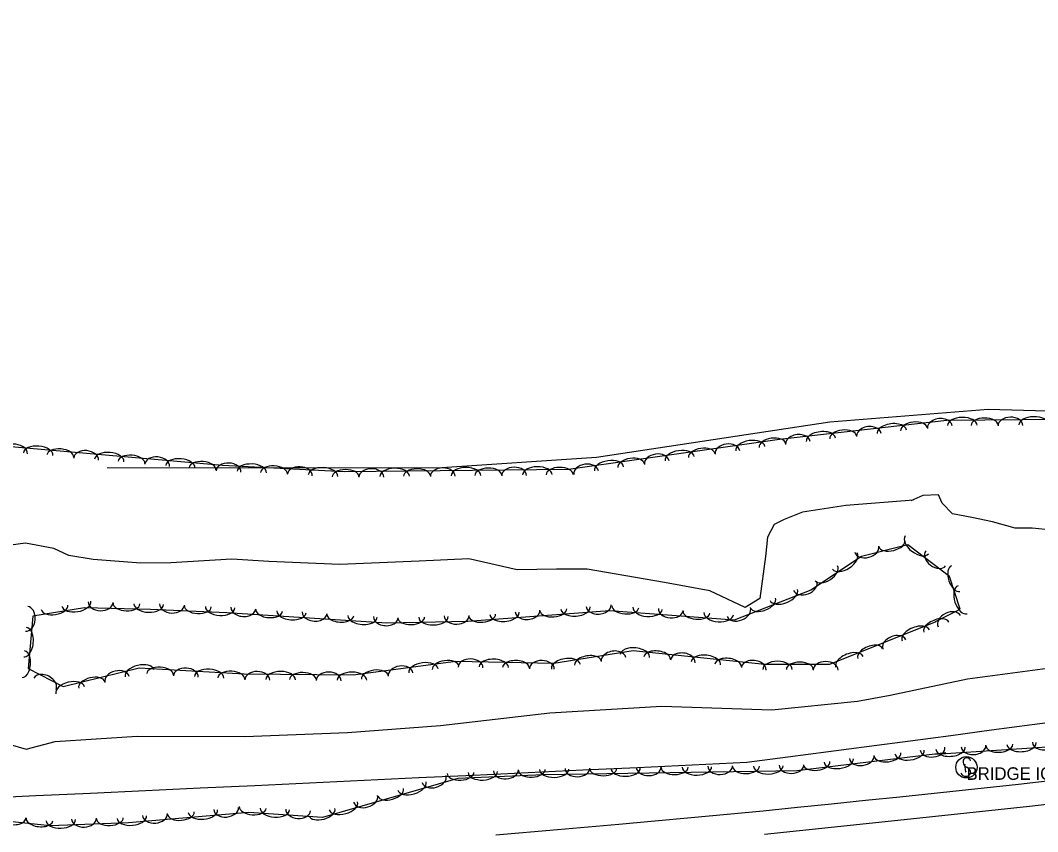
# Model space of a CAD drawing. Extents: x 1441650 to 1491889, y 345904 to 358319.
# Drawn here: x 1485484.5 to 1485889.7, y 346265.5 to 346588.8 of the extents above; entities that cross this region are included whole.
import ezdxf

# ---------------------------------------------------------------- set-up
doc = ezdxf.new("R2010")
doc.units = 0
for name, color, linetype in [('S_EDGE_PAVEMENT', 7, 'Continuous'), ('S_MISC_BOUNDARY', 7, 'Continuous'), ('S_MSC_PT_SYM', 7, 'Continuous'), ('S_SHOULDER', 7, 'Continuous'), ('S_SIGN', 7, 'Continuous'), ('S_SIGN_ANNOT', 7, 'Continuous'), ('S_STREAM', 7, 'Continuous'), ('S_TREE', 7, 'Continuous')]:
    doc.layers.add(name, color=color, linetype=linetype)

msp = doc.modelspace()

# ---------------------------------------------------------------- linework, layer by layer
at = {"layer": 'S_EDGE_PAVEMENT'}
msp.add_lwpolyline([(1485780.91, 346264.48), (1485794.83, 346265.94), (1485808.75, 346267.41), (1485822.67, 346268.88), (1485836.59, 346270.34), (1485849.07, 346271.68), (1485861.55, 346273.02), (1485874.03, 346274.36), (1485886.51, 346275.7), (1485901.55, 346277.43)], dxfattribs=at)
at = {"layer": 'S_MISC_BOUNDARY'}
msp.add_lwpolyline([(1485519.07, 346410.61), (1485650.42, 346410.52), (1485713.99, 346414.73), (1485806.96, 346428.88), (1485869.97, 346433.89), (1485978.13, 346430.77), (1486026.17, 346428.93), (1486066.49, 346433.04), (1486124.07, 346448.96), (1486218.5, 346462.56), (1486271.92, 346472.86), (1486372.85, 346499.61), (1486443.99, 346515.62), (1486528.21, 346530.5), (1486596.46, 346545.37), (1486665.65, 346560.48), (1486668.66, 346571.51), (1486655.76, 346582.1), (1486631.15, 346588.85), (1486493.97, 346580.25), (1486435.76, 346587.38)], dxfattribs=at)
at = {"layer": 'S_MSC_PT_SYM'}
for points in [[(1485860.79, 346292.24), (1485860.79, 346292.29), (1485860.79, 346292.24), (1485860.74, 346292.24), (1485860.79, 346292.24), (1485860.79, 346292.19), (1485860.79, 346292.24), (1485860.84, 346292.24)], [(1485861.1, 346289.39), (1485861.1, 346289.44), (1485861.1, 346289.39), (1485861.05, 346289.39), (1485861.1, 346289.39), (1485861.1, 346289.34), (1485861.1, 346289.39), (1485861.15, 346289.39)]]:
    msp.add_lwpolyline(points, dxfattribs=at)
at = {"layer": 'S_SHOULDER'}
msp.add_lwpolyline([(1485673.9, 346264.27), (1485698.41, 346266.41), (1485722.91, 346268.55), (1485737.29, 346269.88), (1485751.66, 346271.21), (1485766.03, 346272.55), (1485780.4, 346273.88), (1485794.01, 346275.25), (1485807.61, 346276.63), (1485821.22, 346278.01), (1485834.82, 346279.38), (1485858.47, 346281.91), (1485882.12, 346284.45), (1485898.03, 346286.36)], dxfattribs=at)
at = {"layer": 'S_SIGN'}
msp.add_line((1485861.1, 346289.39), (1485860.79, 346292.24), dxfattribs=at)
msp.add_circle((1485861.38, 346291.17), 4.24, dxfattribs=at)
for centre, radius, start, end in [((1485861.5, 346293.32), 1.62, 16.5258, 156.8957), ((1485862.54, 346293.42), 2.55, 167.1196, 241.9813), ((1485860.68, 346288.89), 2.38, 358.6529, 73.7063), ((1485861.12, 346289.77), 2.17, 204.641, 335.359)]:
    msp.add_arc(centre, radius, start, end, dxfattribs=at)
at = {"layer": 'S_STREAM'}
for points in [[(1485903.21, 346384.89), (1485887.55, 346386.45), (1485880.75, 346386.48), (1485871.77, 346388.98), (1485863.58, 346390.74), (1485855.8, 346392.14), (1485851.74, 346396.46), (1485850.24, 346399.73), (1485844.06, 346399.44), (1485839.17, 346397.42)], [(1485840.27, 346397.64), (1485813.35, 346395.46), (1485796.02, 346392.84), (1485788.81, 346389.93), (1485784.74, 346387.88), (1485782.17, 346382.94), (1485781.39, 346375.24), (1485779.08, 346358.49), (1485773.17, 346354.84), (1485759.21, 346361.49), (1485741.03, 346364.82), (1485710.25, 346370.16), (1485698.08, 346370.08), (1485682.42, 346369.81), (1485663.08, 346374.2), (1485643.36, 346373.31), (1485611.81, 346371.97), (1485583.44, 346373.15), (1485568.8, 346374.12), (1485544.44, 346372.69), (1485532.47, 346372.5), (1485513.48, 346373.99), (1485503.86, 346375.64), (1485497.81, 346378.39), (1485486.52, 346380.49), (1485473.75, 346378.78)], [(1485479.5, 346300.54), (1485486.78, 346298.34), (1485498.41, 346301.45), (1485531.03, 346303.52), (1485573.92, 346303.4), (1485614.87, 346305.09), (1485651.8, 346307.8), (1485695.38, 346312.85), (1485740.07, 346315.58), (1485783.83, 346314.12), (1485817.96, 346317.47), (1485830.96, 346319.98), (1485861.82, 346326.49), (1485909.62, 346332.79)]]:
    msp.add_lwpolyline(points, dxfattribs=at)
at = {"layer": 'S_TREE'}
for points in [[(1486979.75, 346528.05), (1486948.23, 346523.66), (1486918.59, 346523.24), (1486895.71, 346516.32), (1486858.36, 346500.91), (1486790.77, 346480.7), (1486770.89, 346469.01), (1486747.52, 346450.37), (1486704.28, 346437.14), (1486634.63, 346424.72), (1486531.79, 346404.71), (1486428.34, 346381.55), (1486351.91, 346366.69), (1486280.18, 346353.39), (1486198.5, 346338.6), (1486107.5, 346321.26), (1486012.75, 346307.78), (1485933.89, 346301.8), (1485849.1, 346296.25)], [(1485853.1, 346296.88), (1485793.82, 346289.77), (1485692.88, 346288.2), (1485658.74, 346286.76), (1485604.82, 346271.17), (1485575.56, 346273.12), (1485527.51, 346269.04), (1485496.3, 346267.81), (1485463.55, 346271.25), (1485452.13, 346289.13), (1485445.92, 346319), (1485444.49, 346349.46), (1485448.1, 346402.56), (1485455.14, 346418.57), (1485474.63, 346419.58), (1485564.97, 346411.55), (1485613.46, 346409.05), (1485702.85, 346409.97), (1485786.88, 346421.97), (1485853.52, 346429.45), (1485929.14, 346430.19), (1485973.35, 346429.62), (1486026.23, 346432.18), (1486088.07, 346441.33)], [(1485849.02, 346349.31), (1485858.86, 346354.23), (1485854.59, 346367.26), (1485838.09, 346379.83), (1485819.53, 346375.15), (1485799.39, 346361.82), (1485768.86, 346349.79), (1485719.15, 346353.53), (1485662.7, 346349.3), (1485630.51, 346348.58), (1485566.78, 346352.69), (1485536.27, 346354.05), (1485510.09, 346354.77), (1485489.48, 346351.34), (1485487.6, 346330.48), (1485501.5, 346323.4), (1485531.78, 346330.78), (1485573.68, 346328.38), (1485617.07, 346328), (1485657.99, 346333.48), (1485697.02, 346332.63), (1485728.6, 346337.77), (1485781.11, 346332.3), (1485806.9, 346332.32), (1485849.27, 346349.28)], [(1485468.91, 346278.86), (1485490.7, 346279.88), (1485512.49, 346280.9), (1485534.28, 346281.93), (1485556.06, 346282.95), (1485577.85, 346283.98), (1485599.64, 346285), (1485621.43, 346286.03), (1485643.22, 346287.05), (1485665, 346288.07), (1485686.79, 346289.1), (1485708.58, 346290.12), (1485730.37, 346291.15), (1485752.15, 346292.17), (1485773.94, 346293.2), (1485790.18, 346295.34), (1485806.42, 346297.48), (1485822.66, 346299.62), (1485838.9, 346301.76), (1485855.13, 346303.9), (1485871.37, 346306.04), (1485887.61, 346308.18), (1485903.85, 346310.32)], [(1485468.91, 346278.86), (1485490.7, 346279.88), (1485512.49, 346280.9), (1485534.28, 346281.93), (1485556.06, 346282.95), (1485577.85, 346283.98), (1485599.64, 346285), (1485621.43, 346286.03), (1485643.21, 346287.05), (1485665, 346288.07), (1485686.79, 346289.1), (1485708.58, 346290.12), (1485730.36, 346291.15), (1485752.15, 346292.17), (1485773.94, 346293.2), (1485790.18, 346295.34), (1485806.42, 346297.48), (1485822.66, 346299.62), (1485838.89, 346301.76), (1485855.13, 346303.9), (1485871.37, 346306.04), (1485887.61, 346308.18), (1485903.85, 346310.32)]]:
    msp.add_lwpolyline(points, dxfattribs=at)
for centre, major_axis, ratio, start_param, end_param in [((1485831.67, 346424.87), (-5.83, -0.65), 0.548156, 3.141577, 6.28317), ((1485840.48, 346425.86), (-5.31, -0.6), 0.538809, 3.141578, 6.28317), ((1485850.75, 346426.75), (-4.92, -0.55), 0.682914, 3.141567, 6.28316), ((1485859.74, 346427.4), (-5.87, -0.06), 0.548166, 3.141593, 6.283185), ((1485868.61, 346427.48), (-5.35, -0.05), 0.538819, 3.141593, 6.283185), ((1485878.91, 346427.32), (-4.96, -0.05), 0.682927, 3.141593, 6.283185), ((1485888.17, 346427.67), (-5.87, -0.06), 0.548166, 3.141593, 6.283185), ((1485794.25, 346420.41), (-4.92, -0.55), 0.682914, 3.141567, 6.28316), ((1485803.42, 346421.7), (-5.83, -0.65), 0.548156, 3.141577, 6.28317), ((1485812.23, 346422.69), (-5.31, -0.6), 0.538809, 3.141578, 6.28317), ((1485822.5, 346423.58), (-4.92, -0.55), 0.682914, 3.141567, 6.28316), ((1485482.36, 346416.51), (-4.94, 0.44), 0.682986, 3.141593, 6.283185), ((1485766.15, 346416.61), (-4.91, -0.7), 0.68292, 3.141593, 6.283185), ((1485775.28, 346418.18), (-5.81, -0.83), 0.548161, 3.141593, 6.283185), ((1485784.05, 346419.43), (-5.29, -0.76), 0.538813, 3.141593, 6.283185), ((1485491.6, 346415.95), (-5.85, 0.52), 0.548213, 3.141593, 6.283185), ((1485500.43, 346415.16), (-5.33, 0.47), 0.538865, 3.141593, 6.283185), ((1485510.67, 346413.99), (-4.94, 0.44), 0.682986, 3.141593, 6.283185), ((1485519.92, 346413.43), (-5.85, 0.52), 0.548213, 3.141593, 6.283185), ((1485738, 346412.6), (-4.91, -0.7), 0.68292, 3.141593, 6.283185), ((1485747.13, 346414.16), (-5.81, -0.83), 0.548161, 3.141593, 6.283185), ((1485755.91, 346415.41), (-5.29, -0.76), 0.538813, 3.141593, 6.283185), ((1485528.75, 346412.65), (-5.33, 0.47), 0.538865, 3.141593, 6.283185), ((1485538.99, 346411.47), (-4.94, 0.44), 0.682986, 3.141593, 6.283185), ((1485548.23, 346410.91), (-5.85, 0.52), 0.548213, 3.141593, 6.283185), ((1485557.07, 346410.13), (-5.33, 0.47), 0.538865, 3.141593, 6.283185), ((1485567.4, 346409.05), (-4.95, 0.26), 0.682958, 3.141593, 6.283185), ((1485576.66, 346408.83), (-5.86, 0.3), 0.548191, 3.141593, 6.283185), ((1485709.86, 346408.58), (-4.91, -0.7), 0.68292, 3.141593, 6.283185), ((1485718.99, 346410.14), (-5.81, -0.83), 0.548161, 3.141593, 6.283185), ((1485727.77, 346411.4), (-5.29, -0.76), 0.538813, 3.141593, 6.283185), ((1485585.51, 346408.37), (-5.34, 0.28), 0.538843, 3.141593, 6.283185), ((1485595.79, 346407.58), (-4.95, 0.26), 0.682958, 3.141593, 6.283185), ((1485605.05, 346407.37), (-5.86, 0.3), 0.548191, 3.141593, 6.283185), ((1485614.04, 346406.94), (-5.35, -0.06), 0.538818, 3.141593, 6.283185), ((1485624.34, 346406.79), (-4.96, -0.05), 0.682927, 3.141593, 6.283185), ((1485633.6, 346407.14), (-5.87, -0.06), 0.548166, 3.141593, 6.283185), ((1485642.46, 346407.23), (-5.35, -0.06), 0.538818, 3.141593, 6.283185), ((1485652.77, 346407.08), (-4.96, -0.05), 0.682927, 3.141593, 6.283185), ((1485662.02, 346407.44), (-5.87, -0.06), 0.548166, 3.141593, 6.283185), ((1485670.89, 346407.53), (-5.35, -0.06), 0.538818, 3.141593, 6.283185), ((1485681.19, 346407.38), (-4.96, -0.05), 0.682927, 3.141593, 6.283185), ((1485690.45, 346407.73), (-5.87, -0.06), 0.548166, 3.141593, 6.283185), ((1485699.31, 346407.82), (-5.35, -0.06), 0.538818, 3.141593, 6.283185), ((1485821.65, 346378.14), (4.8, 1.21), 0.685311, 3.141593, 6.283185), ((1485831.7, 346380.41), (5.18, 1.31), 0.540699, 3.141593, 6.283185), ((1485841.61, 346379.82), (4.67, -3.56), 0.55008, 3.141593, 6.283185), ((1485812.96, 346373.35), (4.89, 3.24), 0.55012, 3.141593, 6.283185), ((1485849.13, 346374.41), (3.94, -3), 0.685311, 3.141593, 6.283185), ((1485805.57, 346368.45), (4.46, 2.95), 0.540739, 3.141593, 6.283185), ((1485857.11, 346366.37), (1.66, -5.08), 0.540699, 3.141593, 6.283185), ((1485797.13, 346363.49), (4.61, 1.82), 0.685311, 3.141593, 6.283185), ((1485859.87, 346357.95), (1.83, -5.58), 0.55008, 3.141593, 6.283185), ((1485788.61, 346359.85), (5.46, 2.15), 0.55008, 3.141593, 6.283185), ((1485487, 346350.32), (0.44, 4.93), 0.685599, 3.141591, 6.283183), ((1485498.08, 346354.92), (5.27, 0.88), 0.540699, 3.141593, 6.283185), ((1485506.82, 346356.38), (5.79, 0.97), 0.55008, 3.141593, 6.283185), ((1485516.45, 346356.98), (4.95, -0.14), 0.685311, 3.141593, 6.283185), ((1485526.74, 346356.44), (5.34, -0.15), 0.540699, 3.141593, 6.283185), ((1485535.61, 346356.19), (5.87, -0.16), 0.55008, 3.141593, 6.283185), ((1485544.9, 346356.05), (4.95, -0.22), 0.685311, 3.141593, 6.283185), ((1485555.18, 346355.33), (5.34, -0.24), 0.540699, 3.141593, 6.283185), ((1485564.04, 346354.93), (5.86, -0.26), 0.55008, 3.141593, 6.283185), ((1485705.66, 346354.65), (5.85, 0.44), 0.550085, 3.141592, 6.283185), ((1485714.87, 346355.6), (4.94, 0.37), 0.685317, 3.141592, 6.283185), ((1485725.48, 346355.18), (5.33, -0.4), 0.540699, 3.141593, 6.283185), ((1485780.36, 346356.6), (4.97, 1.96), 0.540699, 3.141593, 6.283185), ((1485573.34, 346354.65), (4.94, -0.32), 0.685341, 3.141592, 6.283185), ((1485583.61, 346353.73), (5.34, -0.34), 0.540723, 3.141592, 6.283185), ((1485592.46, 346353.16), (5.86, -0.38), 0.550104, 3.141592, 6.283185), ((1485601.71, 346352.82), (4.94, -0.32), 0.685341, 3.141592, 6.283185), ((1485611.97, 346351.9), (5.34, -0.34), 0.540723, 3.141592, 6.283185), ((1485620.82, 346351.33), (5.86, -0.38), 0.550104, 3.141592, 6.283185), ((1485630.08, 346351), (4.94, -0.32), 0.685341, 3.141592, 6.283185), ((1485640.18, 346350.92), (5.35, 0.12), 0.5407, 3.141593, 6.283185), ((1485649.04, 346351.11), (5.87, 0.13), 0.55008, 3.141593, 6.283185), ((1485658.29, 346351.58), (4.95, 0.11), 0.685311, 3.141593, 6.283185), ((1485668.47, 346351.86), (5.33, 0.4), 0.540705, 3.141593, 6.283185), ((1485677.31, 346352.52), (5.85, 0.44), 0.550085, 3.141592, 6.283185), ((1485686.53, 346353.47), (4.94, 0.37), 0.685317, 3.141592, 6.283185), ((1485696.82, 346353.98), (5.33, 0.4), 0.540705, 3.141593, 6.283185), ((1485734.33, 346354.52), (5.85, -0.44), 0.55008, 3.141593, 6.283185), ((1485743.58, 346354.08), (4.94, -0.37), 0.685311, 3.141593, 6.283185), ((1485753.83, 346353.05), (5.33, -0.4), 0.540699, 3.141593, 6.283185), ((1485762.67, 346352.39), (5.85, -0.44), 0.55008, 3.141593, 6.283185), ((1485770.68, 346353.07), (4.61, 1.82), 0.685311, 3.141593, 6.283185), ((1485854.52, 346349.4), (-4.43, -2.22), 0.685311, 3.141593, 6.283185), ((1485486.43, 346341.08), (0.53, 5.84), 0.550311, 3.141591, 6.283184), ((1485841.17, 346343.75), (-5.45, -2.18), 0.550174, 3.141593, 6.283186), ((1485849.4, 346347.05), (-4.96, -1.99), 0.540792, 3.141593, 6.283186), ((1485832.67, 346340.07), (-4.6, -1.84), 0.685428, 3.141593, 6.283186), ((1485729.32, 346335.56), (-5.84, 0.61), 0.550084, 3.141592, 6.283185), ((1485823.01, 346336.48), (-4.96, -1.99), 0.540792, 3.141593, 6.283186), ((1485485.63, 346332.25), (0.48, 5.32), 0.540926, 3.141591, 6.283184), ((1485701.82, 346331.26), (-5.79, -0.94), 0.550088, 3.141592, 6.283185), ((1485710.57, 346332.69), (-5.28, -0.86), 0.540708, 3.141592, 6.283185), ((1485720.78, 346334.08), (-4.89, -0.8), 0.685322, 3.141592, 6.283185), ((1485738.14, 346334.64), (-5.32, 0.55), 0.540703, 3.141592, 6.283185), ((1485748.36, 346333.32), (-4.93, 0.51), 0.685316, 3.141592, 6.283185), ((1485757.59, 346332.62), (-5.84, 0.61), 0.550084, 3.141592, 6.283185), ((1485766.41, 346331.7), (-5.32, 0.55), 0.540703, 3.141592, 6.283185), ((1485814.78, 346333.19), (-5.45, -2.18), 0.550174, 3.141593, 6.283186), ((1485531.93, 346328.64), (-5.7, -1.39), 0.55008, 3.141593, 6.283185), ((1485540.15, 346328.18), (-5.34, 0.31), 0.540699, 3.141593, 6.283185), ((1485550.42, 346327.33), (-4.95, 0.28), 0.685311, 3.141593, 6.283185), ((1485635.95, 346328.12), (-4.91, -0.66), 0.685313, 3.141593, 6.283185), ((1485645.09, 346329.61), (-5.82, -0.78), 0.550081, 3.141593, 6.283185), ((1485653.88, 346330.79), (-5.3, -0.71), 0.540701, 3.141593, 6.283185), ((1485663.81, 346330.97), (-4.95, 0.11), 0.685364, 3.141592, 6.283184), ((1485673.07, 346331.03), (-5.87, 0.13), 0.550123, 3.141592, 6.283185), ((1485681.93, 346330.84), (-5.34, 0.12), 0.540742, 3.141592, 6.283185), ((1485692.22, 346330.35), (-4.95, 0.11), 0.685364, 3.141592, 6.283184), ((1485776.63, 346330.37), (-4.93, 0.51), 0.685316, 3.141592, 6.283185), ((1485786.12, 346330.18), (-5.87, 0), 0.55008, 3.141593, 6.283185), ((1485794.98, 346330.19), (-5.35, 0), 0.540699, 3.141593, 6.283185), ((1485805.29, 346329.93), (-4.96, 0), 0.685311, 3.141593, 6.283185), ((1485494.29, 346324.41), (-4.41, 2.25), 0.685384, 3.141591, 6.283184), ((1485512.92, 346324), (-5.19, -1.27), 0.5407, 3.141593, 6.283185), ((1485523, 346326.19), (-4.81, -1.17), 0.685311, 3.141593, 6.283185), ((1485559.68, 346327.06), (-5.86, 0.34), 0.55008, 3.141593, 6.283185), ((1485568.53, 346326.55), (-5.34, 0.31), 0.540699, 3.141593, 6.283185), ((1485578.92, 346325.95), (-4.96, 0.04), 0.685311, 3.141593, 6.283185), ((1485588.18, 346326.13), (-5.87, 0.05), 0.55008, 3.141593, 6.283185), ((1485597.05, 346326.05), (-5.35, 0.05), 0.540699, 3.141593, 6.283185), ((1485607.35, 346325.7), (-4.96, 0.04), 0.685311, 3.141593, 6.283185), ((1485616.61, 346325.88), (-5.87, 0.05), 0.55008, 3.141593, 6.283185), ((1485625.7, 346327.01), (-5.3, -0.71), 0.540701, 3.141593, 6.283185), ((1485504.31, 346321.9), (-5.7, -1.39), 0.55008, 3.141593, 6.283185), ((1485847.9, 346298.65), (4.92, 0.59), 0.682915, 3.141593, 6.283185), ((1485855, 346298.76), (5.85, 0.38), 0.550131, 3.141337, 6.28293), ((1485864.22, 346299.63), (4.94, 0.33), 0.685375, 3.141174, 6.282767), ((1485874.51, 346300.04), (5.33, 0.35), 0.54075, 3.141345, 6.282938), ((1485883.36, 346300.62), (5.85, 0.38), 0.550131, 3.141337, 6.28293), ((1485892.58, 346301.48), (4.94, 0.33), 0.685375, 3.141174, 6.282767), ((1485810.51, 346293.9), (5.83, 0.7), 0.548157, 3.141593, 6.283185), ((1485819.68, 346295.26), (4.92, 0.59), 0.682915, 3.141593, 6.283185), ((1485829.94, 346296.23), (5.31, 0.64), 0.538809, 3.141593, 6.283185), ((1485838.74, 346297.29), (5.83, 0.7), 0.548157, 3.141593, 6.283185), ((1485688.24, 346290.12), (5.34, 0.23), 0.538811, 3.141593, 6.283185), ((1485697.15, 346290.38), (5.87, 0.09), 0.548165, 3.141593, 6.283185), ((1485706.41, 346290.79), (4.95, 0.08), 0.682925, 3.141593, 6.283185), ((1485716.71, 346290.69), (5.35, 0.08), 0.538817, 3.141593, 6.283185), ((1485725.58, 346290.83), (5.87, 0.09), 0.548165, 3.141593, 6.283185), ((1485734.83, 346291.23), (4.95, 0.08), 0.682925, 3.141593, 6.283185), ((1485745.14, 346291.13), (5.35, 0.08), 0.538817, 3.141593, 6.283185), ((1485754, 346291.27), (5.87, 0.09), 0.548165, 3.141593, 6.283185), ((1485763.26, 346291.67), (4.95, 0.08), 0.682925, 3.141593, 6.283185), ((1485773.56, 346291.57), (5.35, 0.08), 0.538817, 3.141593, 6.283185), ((1485782.43, 346291.71), (5.87, 0.09), 0.548165, 3.141593, 6.283185), ((1485791.68, 346292.12), (4.95, 0.08), 0.682925, 3.141593, 6.283185), ((1485801.71, 346292.85), (5.31, 0.64), 0.538809, 3.141593, 6.283185), ((1485649.32, 346286.51), (4.76, 1.38), 0.683002, 3.141593, 6.283185), ((1485659.83, 346288.92), (5.34, 0.23), 0.538811, 3.141593, 6.283185), ((1485668.69, 346289.3), (5.86, 0.25), 0.548159, 3.141593, 6.283185), ((1485677.93, 346289.95), (4.95, 0.21), 0.682918, 3.141593, 6.283185), ((1485631.98, 346281.22), (5.14, 1.49), 0.538878, 3.141593, 6.283185), ((1485640.5, 346283.69), (5.64, 1.63), 0.548227, 3.141593, 6.283185), ((1485622.01, 346278.61), (4.76, 1.38), 0.683002, 3.141593, 6.283185), ((1485557.24, 346273.68), (5.85, 0.5), 0.548155, 3.141593, 6.283185), ((1485566.44, 346274.73), (4.94, 0.42), 0.682913, 3.141593, 6.283185), ((1485577.05, 346275.14), (5.33, -0.36), 0.538851, 3.141593, 6.283185), ((1485585.9, 346274.55), (5.86, -0.39), 0.5482, 3.141593, 6.283185), ((1485595.16, 346274.19), (4.94, -0.33), 0.682969, 3.141593, 6.283185), ((1485604.67, 346273.32), (5.14, 1.49), 0.538878, 3.141593, 6.283185), ((1485613.19, 346275.79), (5.64, 1.63), 0.548227, 3.141593, 6.283185), ((1485481.86, 346271.71), (4.93, -0.52), 0.683007, 3.141088, 6.282681), ((1485492.07, 346270.38), (5.32, -0.56), 0.538882, 3.141293, 6.282886), ((1485500.61, 346270.1), (5.86, 0.23), 0.548159, 3.141593, 6.283185), ((1485509.85, 346270.72), (4.95, 0.2), 0.682918, 3.141593, 6.283185), ((1485520.15, 346270.87), (5.34, 0.21), 0.538812, 3.141593, 6.283185), ((1485528.91, 346271.28), (5.85, 0.5), 0.548155, 3.141593, 6.283185), ((1485538.12, 346272.32), (4.94, 0.42), 0.682913, 3.141593, 6.283185), ((1485548.41, 346272.93), (5.33, 0.45), 0.538807, 3.141593, 6.283185)]:
    msp.add_ellipse(centre, major_axis=major_axis, ratio=ratio, start_param=start_param, end_param=end_param, dxfattribs=at)

# ---------------------------------------------------------------- texts
at = {"layer": 'S_SIGN_ANNOT'}
msp.add_text('BRIDGE ICES BEFORE ROAD', height=5, dxfattribs=at).set_placement((1485861.38, 346286.17))

doc.saveas('drawing.dxf')
